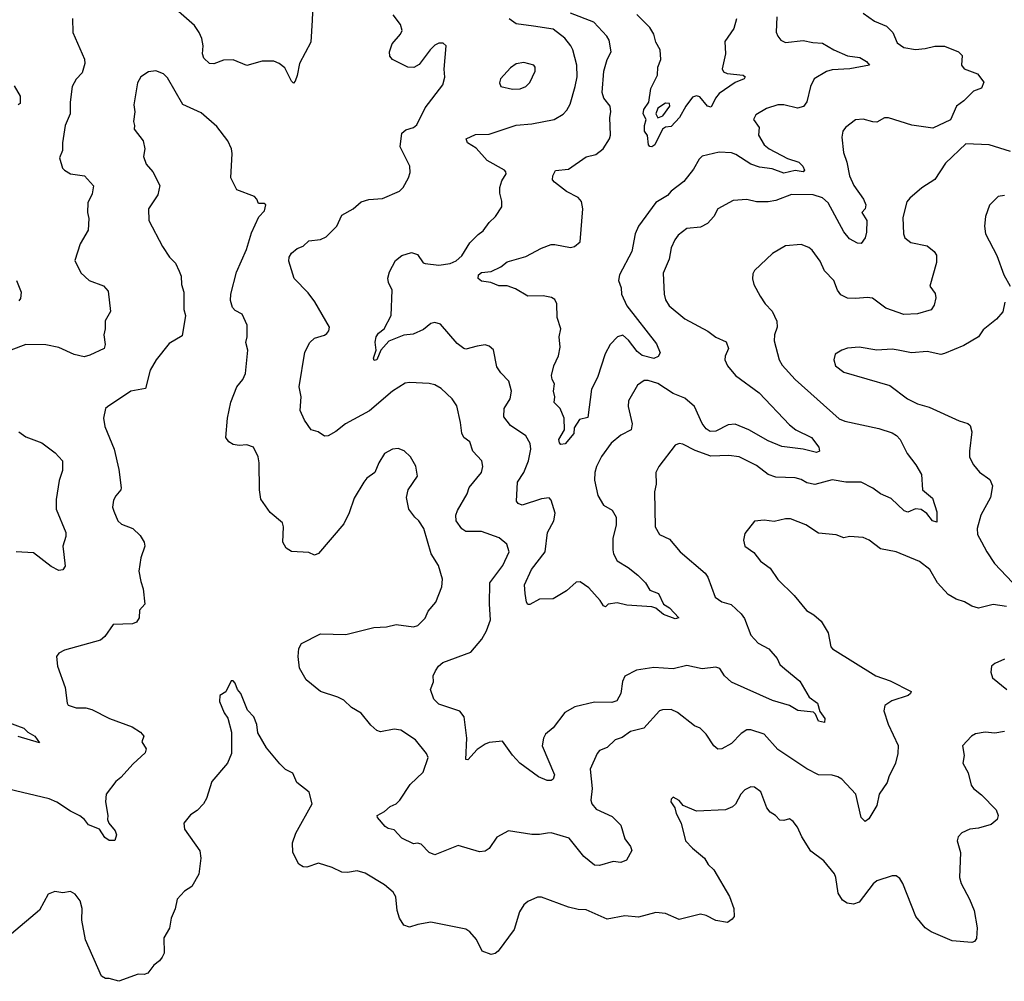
# Model space of a CAD drawing. Extents: x 2133489 to 2292442, y 756223 to 916462.
# Tile 449 of 463: x 2263253 to 2268333, y 888030 to 892990. Entities that reach past the tile are written whole.
import ezdxf

# ---------------------------------------------------------------- set-up
doc = ezdxf.new("R2010")
doc.units = 0

msp = doc.modelspace()

# ---------------------------------------------------------------- linework, layer by layer
at = {"layer": '0CON20XD'}
for points in [[(2264770.8, 893185), (2264761.7, 892988.3), (2264755.6, 892875), (2264696.7, 892765), (2264685, 892702.5), (2264675, 892672.5), (2264665, 892663.3), (2264655, 892672.5), (2264621.7, 892741.7), (2264592.5, 892765), (2264565, 892776.7), (2264503.9, 892776.1), (2264425, 892753.8), (2264355, 892784), (2264305, 892780.8), (2264255, 892762), (2264232.5, 892765), (2264202.7, 892792.7), (2264195.6, 892815), (2264200, 892855), (2264192.6, 892892.6), (2264179.5, 892925), (2264155, 892960.8), (2264005, 893092.5)], [(2263525.7, 892995.7), (2263527.1, 892925)], [(2268365, 892311.1), (2268255, 892344.5), (2268135, 892349.2), (2268029.8, 892250.2), (2267975, 892166), (2267907.6, 892122.4), (2267845, 892070), (2267829.7, 892050.3), (2267809.7, 891970.3), (2267813.6, 891885), (2267820, 891865), (2267851.7, 891841.7), (2267935, 891824.2), (2267972, 891795), (2267984.2, 891775), (2267982.7, 891737.3), (2267949.2, 891615), (2267977.2, 891577.2), (2267980.6, 891555), (2267972.1, 891517.9), (2267955.5, 891494.5), (2267885, 891473.5), (2267815, 891468.9), (2267721.9, 891501.9), (2267653.1, 891553.1), (2267625, 891557.1), (2267567.9, 891552.1), (2267525, 891553.8), (2267490.3, 891570.3), (2267472, 891595), (2267454.2, 891645), (2267405.7, 891695), (2267382.9, 891745), (2267341.3, 891801.3), (2267325, 891815.8), (2267285, 891830), (2267205, 891824.2), (2267136.7, 891785), (2267045, 891696.7), (2267035, 891680), (2267034.1, 891654.1), (2267041.2, 891625), (2267073.8, 891565), (2267100, 891525), (2267136.3, 891486.3), (2267160, 891435), (2267162, 891405), (2267148, 891365), (2267146.1, 891333.9), (2267171.1, 891235), (2267187.6, 891207.6), (2267254.3, 891135), (2267481.7, 890931.7), (2267510.2, 890920.2), (2267685, 890882.1), (2267755, 890859.5), (2267777.1, 890845), (2267795.7, 890825), (2267832.4, 890752.4), (2267877.5, 890695), (2267906.2, 890645), (2267910.8, 890565), (2267961.9, 890521.9), (2267985, 890452.5), (2267985, 890398.8), (2267963.3, 890405), (2267933.5, 890443.5), (2267905, 890463.5), (2267875, 890466.4), (2267835, 890450), (2267817.3, 890457.3), (2267750, 890520), (2267694.3, 890544.3), (2267655, 890573.1), (2267595, 890604.4), (2267515, 890605.5), (2267445, 890617.3), (2267355, 890592.7), (2267315, 890601.8), (2267285, 890619.2), (2267255, 890627.5), (2267155, 890631.1), (2267114.7, 890644.7), (2267055, 890690), (2266965.3, 890735.3), (2266912, 890742), (2266818.5, 890738.5), (2266737.7, 890767.7), (2266675, 890801.2), (2266655, 890803.8), (2266635, 890796.2), (2266550, 890685), (2266536, 890655), (2266536.9, 890595), (2266528.1, 890555), (2266531.2, 890375), (2266553.8, 890335), (2266605, 890310), (2266660, 890245), (2266790, 890135), (2266803.1, 890115), (2266842.1, 890012.1), (2266875, 889987.1), (2266924.4, 889974.4), (2266976.3, 889926.3), (2266992.1, 889902.1), (2267024.7, 889814.7), (2267064, 889774), (2267117.5, 889745), (2267160.8, 889695), (2267175.6, 889665), (2267201.5, 889641.5), (2267277.7, 889577.7), (2267325.7, 889495), (2267369.5, 889465), (2267382, 889422), (2267406.9, 889385), (2267405, 889364.5), (2267375, 889371.9), (2267358.5, 889408.5), (2267348, 889418), (2267267.4, 889427.4), (2267225, 889453.3), (2267137.9, 889477.9), (2266925, 889572.5), (2266890, 889605), (2266865, 889644), (2266845, 889650.8), (2266775, 889641.1), (2266695, 889658.5), (2266625, 889642.5), (2266525, 889649.1), (2266435, 889635.5), (2266375.6, 889604.4), (2266363.2, 889576.8), (2266354.5, 889515), (2266333.8, 889476.2), (2266307.9, 889467.9), (2266219.1, 889469.1), (2266116.7, 889445), (2266065, 889416.2), (2266005, 889338), (2265965.7, 889305), (2265955.6, 889285), (2265949.5, 889245), (2266012.9, 889095), (2266005, 889071.9), (2265994.6, 889065.4), (2265975, 889065.4), (2265930, 889085), (2265833.3, 889155), (2265795, 889196.7), (2265745, 889268), (2265675, 889262), (2265655, 889254), (2265614.3, 889225), (2265565, 889172.5), (2265555, 889173.3), (2265560, 889285), (2265545.8, 889395), (2265524.3, 889424.3), (2265415, 889460), (2265390, 889485), (2265372.5, 889535), (2265388.8, 889575), (2265386, 889605), (2265399.3, 889630.7), (2265413.8, 889656.2), (2265436, 889674), (2265581.4, 889728.6), (2265636.7, 889795), (2265661.7, 889838.3), (2265682.2, 889895), (2265676.4, 889975), (2265678.9, 890085), (2265745.8, 890174.2), (2265778.9, 890245), (2265767.1, 890285), (2265727.8, 890317.8), (2265635, 890349.5), (2265555, 890350.6), (2265533.7, 890363.7), (2265504.5, 890404.5), (2265503.3, 890435), (2265512, 890458), (2265561.1, 890545), (2265572.7, 890577.3), (2265635.4, 890654.6), (2265643.3, 890685), (2265637.5, 890715), (2265591.4, 890765), (2265575, 890813.3), (2265544.5, 890834.5), (2265535, 890857.5), (2265526.8, 890913.2), (2265508.3, 890998.3), (2265485, 891034), (2265427.4, 891087.4), (2265395, 891106), (2265365, 891114), (2265265, 891119.2), (2265242.5, 891115), (2265176, 891075), (2265057.4, 890972.6), (2264934.6, 890905.4), (2264885, 890866), (2264845, 890843.8), (2264825, 890842.5), (2264793.9, 890863.9), (2264757.5, 890875), (2264723.3, 890925), (2264700, 890975), (2264705.9, 891044.1), (2264694.3, 891095.7), (2264724.2, 891275), (2264750, 891325), (2264775, 891347.1), (2264825, 891362.5), (2264837.9, 891372.1), (2264848.8, 891385), (2264852, 891405), (2264775.2, 891535.2), (2264740.8, 891580.8), (2264670, 891655), (2264642.5, 891745), (2264644.3, 891765), (2264655, 891786.2), (2264685, 891810), (2264715, 891822), (2264745, 891848.8), (2264805, 891856), (2264835, 891870), (2264889.2, 891925), (2264915, 891982), (2264973.8, 892015), (2265015, 892050), (2265055, 892062.9), (2265125, 892068.6), (2265213.3, 892105), (2265232, 892125), (2265258.8, 892175), (2265267.3, 892202.7), (2265265.6, 892235), (2265215.5, 892335), (2265224.3, 892405), (2265245, 892422.5), (2265285, 892434.2), (2265302.4, 892447.6), (2265345.8, 892535), (2265436.7, 892655), (2265445.9, 892694.1), (2265443.8, 892735), (2265453.8, 892855), (2265438.8, 892868.8), (2265415, 892869.2), (2265395, 892859.2), (2265371.4, 892835), (2265315, 892758.8), (2265286.1, 892743.9), (2265255, 892746.2), (2265176.7, 892785), (2265162.4, 892802.4), (2265161.1, 892825), (2265174.4, 892865), (2265218.1, 892915), (2265226.5, 892935), (2265217.5, 892965), (2265180.8, 893015)], [(2267605, 893024), (2267663.6, 892983.6), (2267725, 892957.1), (2267758.6, 892925), (2267781.2, 892871.2), (2267815, 892847.1), (2267875, 892837.1), (2267925, 892841.2), (2267975, 892854.6), (2268024.4, 892854.4), (2268097.5, 892825), (2268116.2, 892805), (2268112.5, 892755), (2268126.1, 892736.1), (2268195, 892711.2), (2268227.7, 892667.7), (2268215, 892637.5), (2268175, 892622.5), (2268125, 892572.5), (2268086, 892545), (2268055, 892474.2), (2267965, 892431.4), (2267855.7, 892445.7), (2267735, 892484.5), (2267715, 892484.4), (2267675, 892462), (2267655, 892463.8), (2267605, 892478), (2267565, 892473.8), (2267514, 892435), (2267500.8, 892415), (2267494.4, 892385), (2267503.1, 892305), (2267521.4, 892255), (2267534.5, 892185), (2267556.5, 892135), (2267606.4, 892065), (2267619.4, 892035), (2267616.2, 892015), (2267597.5, 891995), (2267624, 891955), (2267622.5, 891895), (2267614.5, 891865), (2267595, 891835.8), (2267575, 891836.9), (2267535, 891860), (2267506.1, 891896.1), (2267424.5, 892045), (2267395, 892071.8), (2267347.4, 892087.4), (2267235, 892087.9), (2267155, 892057.3), (2267115, 892051.5), (2267055, 892050), (2267005, 892062.5), (2266935, 892058), (2266855.8, 892014.2), (2266834, 891975), (2266801.5, 891938.5), (2266765, 891920), (2266695, 891912.5), (2266650.3, 891879.7), (2266634, 891855), (2266614.1, 891814.1), (2266604.4, 891755), (2266573, 891683), (2266578.6, 891575), (2266585.8, 891545), (2266604, 891515), (2266685, 891448), (2266803.7, 891383.7), (2266845, 891351.9), (2266898.7, 891328.7), (2266910.6, 891295), (2266892.9, 891255), (2266891.5, 891235), (2266905, 891205.7), (2266946.5, 891155), (2267068.6, 891065), (2267225, 890900), (2267258, 890875), (2267338, 890835), (2267376, 890785), (2267380, 890765), (2267365, 890758.1), (2267295.7, 890774.3), (2267185, 890788.1), (2267115, 890817.8), (2267014.4, 890875), (2266945, 890903.1), (2266909.3, 890900.7), (2266845, 890868.6), (2266815, 890865.7), (2266795, 890879.2), (2266775, 890907.5), (2266735.6, 890995), (2266685, 891038.9), (2266625, 891062.2), (2266545, 891112.9), (2266495, 891129.6), (2266475, 891129.6), (2266441.1, 891105), (2266394.6, 891025), (2266392.9, 890995), (2266413.3, 890905), (2266407.5, 890875), (2266355, 890847.8), (2266305, 890805.6), (2266255, 890737.5), (2266228.6, 890685), (2266220.2, 890655), (2266218.5, 890615), (2266236.5, 890536.5), (2266265, 890486.9), (2266309.6, 890459.6), (2266331.4, 890425), (2266330, 890385), (2266313.9, 890315), (2266312.7, 890255), (2266316.4, 890235), (2266335, 890199.2), (2266392.5, 890165), (2266442.5, 890125), (2266481.2, 890085), (2266505, 890048), (2266549.7, 890029.7), (2266575, 889975.6), (2266605, 889956.7), (2266654, 889905), (2266635, 889900), (2266575, 889922.7), (2266535.8, 889955), (2266515, 889961.5), (2266385, 889970), (2266335, 889982.9), (2266290, 889975), (2266275, 889962.5), (2266265, 889967.5), (2266248.8, 889995), (2266189.7, 890059.7), (2266145, 890090), (2266125, 890088.8), (2266075, 890044.3), (2266005, 890003.1), (2265935, 890001.9), (2265885, 889972.9), (2265874.4, 889974.4), (2265868, 889985), (2265860.7, 890030.7), (2265858.1, 890075), (2265893.1, 890155), (2265964.6, 890245.4), (2265975.5, 890345), (2266009.6, 890405), (2266015.4, 890445), (2265995, 890511.2), (2265984.4, 890524.4), (2265945, 890519.2), (2265845.9, 890485.9), (2265825, 890494), (2265817, 890507), (2265821.2, 890605), (2265854.6, 890655), (2265879.1, 890715), (2265889.5, 890775), (2265886.7, 890805), (2265864.5, 890844.5), (2265785, 890897.1), (2265751.4, 890941.4), (2265752.2, 890985), (2265782.9, 891035), (2265791.2, 891075), (2265776.1, 891126.1), (2265735, 891168.8), (2265715, 891200), (2265697, 891287), (2265675, 891306.7), (2265655, 891313.8), (2265614.2, 891305.8), (2265555, 891290.8), (2265545, 891294.2), (2265510.9, 891320.9), (2265425, 891419.2), (2265395, 891428.9), (2265375, 891422.5), (2265337.4, 891392.6), (2265282.5, 891367.5), (2265235, 891362.2), (2265157.9, 891332.1), (2265116.7, 891285), (2265095, 891235.8), (2265082.1, 891232.1), (2265078.9, 891245), (2265091.9, 891285), (2265087.2, 891327.2), (2265092.6, 891355), (2265105, 891374.2), (2265133.3, 891395), (2265168.9, 891465), (2265174.5, 891595), (2265155.5, 891635), (2265152.8, 891657.2), (2265161.1, 891688.9), (2265192.6, 891747.4), (2265225, 891774), (2265275, 891790), (2265305, 891778.8), (2265335, 891736.2), (2265345, 891732), (2265415, 891724.4), (2265475, 891731.9), (2265505, 891746.9), (2265535, 891771.9), (2265575, 891840), (2265617.9, 891882.1)], [(2265617.9, 891882.1), (2265645, 891900.8), (2265675, 891944.2), (2265707.5, 891975), (2265740, 892025), (2265741.2, 892055), (2265730, 892095), (2265730, 892125), (2265741.1, 892158.9), (2265762.5, 892195), (2265762, 892205), (2265753.8, 892215), (2265665, 892263.5), (2265607.7, 892327.7), (2265562.9, 892355), (2265556, 892375), (2265605, 892398.9), (2265675, 892400), (2265815, 892446), (2265895, 892452.8), (2266011.2, 892475), (2266057.6, 892502.4), (2266076.7, 892523.3), (2266093.3, 892555), (2266119.5, 892645), (2266128.8, 892695), (2266128.5, 892755), (2266107.8, 892835), (2266096.7, 892855), (2266065.6, 892895), (2266005, 892942.2), (2265903.3, 892956.7), (2265815, 892968.9), (2265779.2, 892995)], [(2267158.9, 893005), (2267155.9, 892925.9), (2267164, 892905), (2267180, 892885), (2267205, 892872), (2267295, 892882.5), (2267345, 892872.5), (2267395, 892870), (2267453.8, 892835), (2267525, 892804.7), (2267588.1, 892795), (2267621.4, 892775), (2267637.5, 892755), (2267536.6, 892736.6), (2267445, 892731.3), (2267415, 892723.8), (2267351.4, 892685), (2267333.3, 892645), (2267315, 892566.7), (2267297.6, 892542.4), (2267265.7, 892534.3), (2267195, 892550.9), (2267165, 892550.5), (2267106.9, 892533.1), (2267050.9, 892499.1), (2267039.5, 892475), (2267068.9, 892435), (2267064.6, 892395), (2267095, 892345.6), (2267119.4, 892325), (2267215, 892274), (2267273.5, 892255), (2267293.2, 892235), (2267301.5, 892215), (2267295, 892205.7), (2267255, 892213.3), (2267195, 892199.3), (2267135, 892221.6), (2267069.8, 892230.2), (2267025.2, 892245.2), (2266948.9, 892295), (2266925, 892304.1), (2266862.3, 892307.7), (2266775, 892286.4), (2266758.8, 892271.2), (2266730, 892220), (2266680, 892155), (2266614.1, 892105.9), (2266595, 892083.3), (2266535, 892047.5), (2266446.4, 891925), (2266429.2, 891885), (2266412, 891795), (2266347.3, 891675), (2266343.1, 891645), (2266356.7, 891606.7), (2266357.5, 891575), (2266385.3, 891515.2), (2266538.3, 891318.3), (2266557.5, 891272.5), (2266547.7, 891252.3), (2266525, 891243.3), (2266465, 891258.8), (2266439.3, 891279.3), (2266395, 891336.5), (2266365, 891362.2), (2266337.5, 891355), (2266300, 891315), (2266274.1, 891265.9), (2266234.4, 891145), (2266204, 891085), (2266185, 890937.5), (2266141.9, 890928.1), (2266113.3, 890885), (2266112.5, 890855), (2266066.7, 890803.3), (2266045, 890799.4), (2266037.4, 890807.4), (2266034.5, 890825.5), (2266064, 890875), (2266062, 890935), (2266042.5, 890985), (2266011.2, 891015), (2266013.8, 891045), (2266007.1, 891075), (2266012.3, 891112.3), (2266000, 891135), (2265997.7, 891155), (2266009.5, 891205), (2266033.1, 891256.9), (2266041.7, 891301.7), (2266037.1, 891355), (2266045.5, 891395.5), (2266026.9, 891455), (2266024.2, 891525), (2266015, 891547.5), (2265997.5, 891557.5), (2265954.3, 891565.7), (2265875, 891564.2), (2265811.9, 891601.9), (2265767.4, 891617.4), (2265725, 891616.9), (2265684, 891634), (2265635, 891642.1), (2265618.9, 891655), (2265619.6, 891675), (2265635, 891686.9), (2265685, 891691.1), (2265735, 891716), (2265768.3, 891741.7), (2265865, 891768.2), (2265945, 891812.5), (2265995, 891830), (2266015, 891831.2), (2266095, 891814.7), (2266115, 891820.8), (2266144.5, 891845), (2266159.1, 892015), (2266152, 892052), (2266135, 892072.9), (2266075, 892103.5), (2266011.9, 892151.9), (2266002.9, 892165), (2266003.3, 892185), (2266017.8, 892212.2), (2266085, 892220), (2266175, 892282.1), (2266225, 892295.4), (2266263.4, 892325), (2266295.8, 892375), (2266301.8, 892395), (2266298.2, 892485), (2266302.5, 892515), (2266300, 892545), (2266267.5, 892585), (2266258.6, 892615), (2266266.4, 892725), (2266284.5, 892785), (2266305.5, 892825), (2266294.4, 892885), (2266283.1, 892905), (2266215, 892978.2), (2266095, 893024.6)], [(2266952.1, 892995), (2266937.1, 892945), (2266891.9, 892878.1), (2266894.8, 892815), (2266877.6, 892737.6), (2266885, 892721.5), (2266902.8, 892712.8), (2266986.7, 892705), (2266996.2, 892695), (2266991.2, 892685), (2266945, 892667.1), (2266861.2, 892608.8), (2266842.5, 892585), (2266820.5, 892539.5), (2266801.2, 892545), (2266762.9, 892592.9), (2266745, 892598.2), (2266725, 892590.5), (2266689.6, 892545), (2266656.7, 892485), (2266615, 892440), (2266585, 892435.5), (2266569.2, 892425), (2266530, 892345), (2266515, 892334.4), (2266505, 892335.6), (2266497.5, 892345), (2266492.7, 892392.7), (2266476.2, 892416.2), (2266476, 892445), (2266486, 892475), (2266469.4, 892505), (2266473.4, 892526.6), (2266498.8, 892565), (2266508.8, 892635), (2266544.4, 892705), (2266545.8, 892745), (2266561.4, 892785), (2266558, 892835), (2266536, 892875), (2266525.8, 892915), (2266505, 892950), (2266438, 893018)], [(2263527.1, 892925), (2263587.4, 892787.4), (2263590, 892765), (2263575, 892716.2), (2263545, 892684), (2263523.1, 892645), (2263513.5, 892565), (2263513.3, 892505), (2263488.6, 892445), (2263473.3, 892355), (2263474.2, 892315), (2263458.3, 892278.3), (2263474, 892225), (2263485, 892213.8), (2263515.9, 892195.9), (2263587.5, 892185), (2263633.8, 892133.8), (2263627.4, 892092.6), (2263604.4, 892045), (2263602.5, 891995), (2263609.2, 891965), (2263605.7, 891905), (2263565.7, 891835), (2263537.7, 891747.7), (2263568.8, 891685), (2263611.2, 891645), (2263685, 891618.1), (2263709.4, 891589.4), (2263721.9, 891485), (2263693.6, 891436.4), (2263694.4, 891395), (2263686.9, 891365), (2263693.3, 891315), (2263688.6, 891295), (2263615, 891259.4), (2263585, 891251.9), (2263535, 891262.7), (2263455, 891299.4), (2263387.3, 891312.7), (2263285, 891314.2), (2263207.5, 891285)], [(2265795, 892631.4), (2265835, 892634.4), (2265863.8, 892645), (2265885, 892666.7), (2265911.9, 892725), (2265912.5, 892745), (2265905, 892755.7), (2265855, 892769.4), (2265815, 892762.5), (2265785, 892742.5), (2265734.3, 892685.7), (2265728.8, 892665), (2265736.4, 892646.4), (2265795, 892631.4)], [(2268345, 889963.1), (2268275, 889973.1), (2268200, 889955), (2268165, 889964.3), (2268128.1, 889988.1), (2268085, 890000.9), (2268043.1, 890025), (2267989.4, 890085), (2267949.2, 890155), (2267895.3, 890195.3), (2267775, 890245.5), (2267695, 890260), (2267636.7, 890305), (2267605, 890319.2), (2267535, 890324), (2267505, 890318), (2267465, 890332.9), (2267375, 890342.5), (2267310, 890385), (2267230, 890415), (2267205, 890416), (2267145, 890401.4), (2267095, 890408.8), (2267045, 890403.3), (2266995, 890340), (2266987.5, 890305), (2266993.8, 890275), (2267041.7, 890241.7), (2267075, 890197.5), (2267125, 890160.8), (2267165, 890102.5), (2267249.5, 890019.5), (2267312.4, 889942.4), (2267350.3, 889920.3), (2267387.7, 889887.7), (2267425, 889827.5), (2267438.8, 889755), (2267446.7, 889745), (2267671.2, 889605), (2267745, 889580.6), (2267852.5, 889525), (2267850, 889515), (2267836.7, 889505), (2267752.4, 889477.6), (2267717.1, 889452.9), (2267712.5, 889425), (2267734.1, 889355.9), (2267785.6, 889245.6), (2267784.2, 889205), (2267772, 889155), (2267737.5, 889085), (2267729.5, 889055), (2267688.4, 888995), (2267675, 888937.5), (2267635, 888868.8), (2267615, 888854), (2267594.3, 888874.3), (2267566.4, 888995), (2267495, 889072.9), (2267475, 889085.4), (2267445, 889093.1), (2267375, 889095.6), (2267315, 889125.6), (2267165.2, 889225.2), (2267095, 889304.4), (2267025, 889327.1), (2267005, 889327.5), (2266975, 889307.5), (2266925, 889257.5), (2266875, 889230), (2266855, 889228), (2266835, 889243.8), (2266794.3, 889305), (2266763.3, 889335), (2266735, 889348), (2266646.3, 889416.3), (2266615, 889431.4), (2266569.7, 889430.3), (2266553.8, 889425), (2266474, 889335), (2266405, 889318.6), (2266362.4, 889287.6), (2266325, 889275.6), (2266284.4, 889235.6), (2266245, 889220), (2266232.5, 889205), (2266196, 889125), (2266206.9, 889025), (2266200.6, 888965), (2266204.3, 888945), (2266228, 888918), (2266309.8, 888879.8), (2266354.2, 888835), (2266375.7, 888765), (2266405, 888726), (2266411.4, 888705), (2266384.3, 888655.7), (2266355, 888642), (2266315, 888648), (2266245, 888628), (2266219.5, 888629.5), (2266163, 888673), (2266087.7, 888767.7), (2265995, 888795.6), (2265975.6, 888794.4), (2265935, 888787.1), (2265895, 888788.1), (2265775, 888806.7), (2265715, 888772.9), (2265675, 888714.3), (2265655, 888700.6), (2265625, 888698.1), (2265515, 888730), (2265395, 888682.7), (2265365, 888694.2), (2265325, 888737.1), (2265305, 888742), (2265285, 888738.8), (2265225, 888768.8), (2265185, 888811.2), (2265155, 888818), (2265139.1, 888829.1), (2265100, 888875), (2265098, 888885), (2265135, 888905.6), (2265165, 888931.8), (2265195, 888945.4), (2265215, 888964.5), (2265267.1, 889045), (2265335, 889108), (2265360, 889185), (2265352, 889205), (2265295, 889276.2), (2265220, 889325), (2265185, 889330), (2265115, 889316.2), (2265095, 889323.8), (2265065, 889351.2), (2265015, 889414), (2264965, 889442), (2264925, 889480), (2264895, 889496), (2264805, 889525.7), (2264731.2, 889585), (2264696.2, 889645), (2264690, 889705), (2264694.1, 889745.9), (2264707.7, 889772.3), (2264805, 889822), (2264935, 889818.6), (2265080, 889855), (2265145, 889858.8), (2265195, 889870), (2265285, 889859.2), (2265306.7, 889865), (2265345, 889903.3), (2265361.3, 889938.7), (2265400, 889985), (2265430.5, 890065), (2265434.4, 890105), (2265414.6, 890174.6), (2265375.3, 890235.3), (2265338.9, 890365), (2265313.3, 890405), (2265291.9, 890425), (2265260.9, 890465), (2265249.1, 890525), (2265257.1, 890565), (2265306, 890635), (2265297, 890687), (2265270, 890735), (2265236.3, 890766.3), (2265205, 890778.6), (2265175.8, 890774.2), (2265135, 890753.3), (2265105.8, 890704.2), (2265086.2, 890655), (2265045, 890626), (2265028, 890605), (2264978.3, 890521.7), (2264953.6, 890446.4), (2264925, 890390), (2264795, 890237.5), (2264775, 890228.1), (2264745, 890241.5), (2264655, 890247.5), (2264628.8, 890265), (2264610, 890295), (2264614, 890375), (2264608.8, 890395), (2264545, 890448.8), (2264497.9, 890517.9), (2264490.6, 890565), (2264489.2, 890705), (2264484, 890735), (2264460, 890785), (2264425, 890797.5), (2264385, 890794.2), (2264355, 890799.2), (2264332.5, 890812.5), (2264316.9, 890835), (2264325.4, 890935), (2264343.1, 891016.9), (2264373.6, 891096.4), (2264404, 891135), (2264418.8, 891165), (2264430.8, 891285), (2264420, 891325), (2264426.7, 891355), (2264427.5, 891415), (2264401.7, 891471.7), (2264365, 891490), (2264350.8, 891505), (2264341.2, 891541.2), (2264341.8, 891575), (2264372.2, 891687.8), (2264422.9, 891805), (2264449.6, 891890.4), (2264487.3, 891972.7), (2264516, 892005), (2264522.5, 892035), (2264515, 892042.5), (2264485, 892042.5), (2264477.5, 892065), (2264465, 892077.5), (2264372.7, 892112.7), (2264342.9, 892175), (2264349.7, 892299.7), (2264345.6, 892325), (2264326.2, 892366.2), (2264270.2, 892440.2), (2264189.7, 892509.7), (2264095, 892552.5), (2264015, 892690), (2263995, 892711.2), (2263955, 892726.7), (2263918.3, 892721.7), (2263877.5, 892695), (2263861.2, 892665), (2263841.7, 892551.7), (2263848, 892515), (2263840, 892465), (2263846.2, 892445), (2263844.2, 892425), (2263890, 892365), (2263898.6, 892325), (2263892.5, 892285), (2263906, 892245), (2263940, 892205), (2263975.6, 892135), (2263965, 892086.7), (2263918, 892015), (2263920, 891955), (2263990, 891820), (2264026.2, 891765), (2264056.2, 891735), (2264076.7, 891693.3), (2264086.6, 891666.6), (2264088.6, 891625), (2264099.2, 891585), (2264100.8, 891495), (2264108, 891465), (2264091.2, 891358.8), (2264025, 891320), (2263958, 891235), (2263926.8, 891183.2), (2263901.9, 891088.1), (2263825.7, 891074.3), (2263705.9, 890994.1), (2263696.1, 890983.9), (2263686.2, 890935), (2263691.7, 890891.7), (2263741.4, 890775), (2263765, 890670), (2263777.5, 890575), (2263775.5, 890564.5), (2263748.8, 890535), (2263737.5, 890512.5), (2263732.5, 890475), (2263738, 890455), (2263760, 890405), (2263778.8, 890388.8), (2263836.7, 890365), (2263875, 890330), (2263896.2, 890295), (2263898, 890275), (2263878, 890215), (2263867.1, 890145), (2263878, 890092), (2263890, 890055), (2263898, 889975), (2263872, 889945), (2263869.2, 889905), (2263855, 889882), (2263835, 889874.3), (2263735, 889870), (2263691.7, 889808.3), (2263670.9, 889789.1), (2263485, 889738.8), (2263455, 889722.5), (2263443.3, 889705), (2263448, 889655), (2263487.5, 889545), (2263497.5, 889465), (2263504, 889455), (2263545, 889440.5), (2263595, 889440.4), (2263625, 889431.8), (2263716.4, 889386.4), (2263832.7, 889342.7), (2263876.7, 889315), (2263893.3, 889295), (2263883.8, 889265), (2263905, 889230), (2263900.7, 889209.3), (2263837.9, 889152.1), (2263775, 889081.2), (2263748.6, 889061.4), (2263698.9, 888995), (2263695.6, 888955), (2263707.8, 888885), (2263705.8, 888865), (2263713.8, 888845), (2263746.4, 888806.4), (2263752.7, 888785), (2263743.8, 888756.2), (2263715, 888755.7), (2263692.1, 888772.1), (2263664.1, 888814.1), (2263607.5, 888837.5), (2263587.5, 888865), (2263563.2, 888883.2), (2263515, 888907.5), (2263445, 888954.4), (2263405, 888972.1), (2263195, 889021.1)], [(2263225, 892650), (2263255.6, 892595.6), (2263255, 892557.5), (2263245, 892552)], [(2266545, 892484.6), (2266571.1, 892495), (2266607.8, 892545), (2266605, 892558.6), (2266585, 892559.4), (2266545, 892534.2), (2266535.4, 892505), (2266545, 892484.6)], [(2268335, 892084.2), (2268301.3, 892078.7), (2268257, 892033), (2268236, 891975), (2268230.8, 891925), (2268236.2, 891885), (2268294.2, 891774.2), (2268330, 891675), (2268364, 891615)], [(2263237.5, 891645), (2263261.1, 891585), (2263258, 891552), (2263249.2, 891540.8)], [(2268336.8, 891533.2), (2268325, 891483.8), (2268293.6, 891446.4), (2268225, 891391.2), (2268200, 891355), (2268125, 891310), (2268025, 891268.6), (2268005, 891262.9), (2267935, 891279.2), (2267855, 891271.4), (2267785, 891285.7), (2267755, 891291.4), (2267675, 891286), (2267585, 891300.8), (2267525, 891295.8), (2267495, 891285.8), (2267461.2, 891265), (2267454.1, 891235.9), (2267462.9, 891205), (2267505, 891171.9), (2267742.7, 891102.7), (2267833.8, 891035), (2267885, 891008.6), (2267945, 890990.8), (2268100.3, 890920.3), (2268145, 890907.5), (2268156.8, 890896.8), (2268165.7, 890865), (2268152.9, 890765), (2268154.5, 890734.5), (2268174.4, 890694.4), (2268205.6, 890655.6), (2268257.7, 890617.7), (2268272.9, 890585), (2268261.4, 890525), (2268211.4, 890435), (2268192.9, 890365), (2268195.7, 890335), (2268216.4, 890296.4), (2268242.5, 890245), (2268283.3, 890185), (2268375, 890088)], [(2263249.2, 890865), (2263285, 890837.8), (2263367.4, 890807.4), (2263435.4, 890755.4), (2263474.3, 890714.3), (2263474.5, 890665), (2263456, 890614), (2263441.1, 890515), (2263440.8, 890465), (2263491.4, 890345), (2263491.4, 890325), (2263476.2, 890275), (2263481.2, 890231.2), (2263488.3, 890171.7), (2263475, 890152), (2263455, 890148.8), (2263415, 890169.4), (2263325, 890239.5), (2263235, 890246.2)], [(2268335, 889691.2), (2268285, 889670), (2268267.5, 889655), (2268264, 889625), (2268272, 889595), (2268345.8, 889535.8)], [(2268335, 889319.2), (2268285, 889310), (2268235, 889315.8), (2268184.2, 889305.8), (2268163.3, 889295), (2268117.5, 889245), (2268126.7, 889195), (2268120, 889155), (2268146, 889105), (2268161.7, 889041.7), (2268173.7, 889023.7), (2268215, 888992), (2268292, 888915), (2268302, 888885), (2268296.2, 888865), (2268265, 888839.2), (2268200.3, 888819.7), (2268155, 888814.2), (2268114.5, 888795.5), (2268094.5, 888775.5), (2268090, 888755), (2268107.1, 888695), (2268102.5, 888565), (2268110.8, 888535), (2268154.2, 888454.2), (2268178, 888395), (2268194, 888305), (2268189.5, 888250.5), (2268180, 888235), (2268165, 888230), (2268065, 888238), (2267955.7, 888285.7), (2267925, 888305.8), (2267876.9, 888365), (2267809.2, 888535), (2267795, 888560), (2267775, 888573.3), (2267755, 888573.8), (2267675, 888548), (2267657, 888533), (2267585, 888438), (2267555, 888428), (2267523, 888433), (2267498.8, 888448.8), (2267475.7, 888485), (2267464.5, 888565), (2267456.5, 888585), (2267401.7, 888651.7), (2267335, 888701.2), (2267288, 888775), (2267265.7, 888825.7), (2267243.3, 888855), (2267225, 888867.5), (2267195, 888860), (2267175, 888862), (2267153.3, 888885), (2267125, 888902), (2267107.5, 888925), (2267077, 889007), (2267045, 889031.2), (2267025, 889034), (2266995, 889018), (2266974.6, 888995.4), (2266946.3, 888943.7), (2266930.2, 888929.8), (2266895, 888914.4), (2266745, 888908), (2266676.4, 888936.4), (2266655, 888962.5), (2266625, 888980), (2266615, 888970), (2266613.3, 888955), (2266632.5, 888925), (2266640, 888895), (2266666.2, 888845), (2266689.2, 888755), (2266725, 888716), (2266785.7, 888665.7), (2266805, 888633.3), (2266834.3, 888604.3), (2266915, 888466.7), (2266938, 888405), (2266938.8, 888365), (2266929.7, 888350.3), (2266905.9, 888334.1), (2266845, 888342.9), (2266795, 888369.4), (2266765.6, 888375.6), (2266655, 888349.5), (2266585, 888379.4), (2266535, 888385.7), (2266445, 888360.6), (2266375, 888368.2), (2266285, 888350), (2266175, 888398.8), (2266135, 888400), (2266085, 888412.7), (2265945, 888464), (2265925, 888464), (2265875, 888442), (2265854, 888425), (2265831.7, 888388.3), (2265805, 888296.7), (2265722.5, 888185), (2265706.9, 888173.1), (2265685, 888167.5), (2265639.4, 888185), (2265610, 888245), (2265575, 888285.6), (2265555, 888298.1), (2265375, 888335.4), (2265306.8, 888323.2), (2265265, 888310), (2265235, 888318.8), (2265211.9, 888355), (2265200.5, 888395), (2265193.1, 888465), (2265180.3, 888490.3), (2265135, 888526.9), (2265035, 888587.5), (2264995, 888599.4), (2264945, 888591.1), (2264915, 888593.5), (2264865, 888617.5), (2264795, 888640), (2264735, 888618), (2264715, 888620), (2264694, 888635), (2264662.9, 888695), (2264660.8, 888745), (2264677.5, 888795), (2264762.5, 888945), (2264746.7, 889005), (2264682.5, 889055), (2264663, 889103), (2264625, 889123.3), (2264595, 889151.2), (2264526, 889235), (2264482.3, 889312.3), (2264476.1, 889353.9), (2264461.2, 889395), (2264429.3, 889429.3), (2264394, 889514), (2264376.7, 889535), (2264365, 889567.5), (2264355, 889580), (2264345, 889580), (2264316.4, 889523.6), (2264286.4, 889503.6), (2264283.6, 889473.6), (2264308.8, 889415), (2264327.7, 889387.7), (2264345.7, 889315), (2264345.5, 889205), (2264324.5, 889155.5), (2264245, 889060), (2264216.9, 888973.1), (2264201.2, 888945), (2264169.1, 888910.9), (2264135, 888888.8), (2264100, 888845), (2264104, 888815), (2264183.1, 888703.1), (2264186.9, 888665), (2264177.3, 888582.7), (2264141.4, 888518.6), (2264103.3, 888495), (2264066.4, 888453.6), (2264055.8, 888404.2), (2264034.3, 888355.7), (2264025.8, 888304.2), (2263996.7, 888255), (2263998.8, 888175), (2263988.8, 888155), (2263974.2, 888135.8), (2263945, 888114), (2263915, 888072.5), (2263895, 888065.6), (2263865, 888067.5), (2263765, 888030), (2263715, 888044), (2263695, 888043.8), (2263675, 888056.2), (2263593.2, 888243.2), (2263574.3, 888345), (2263575.7, 888405.7), (2263565.9, 888445.9), (2263539.3, 888479.3), (2263515, 888492.5), (2263475, 888486.7), (2263435, 888493.3), (2263400.7, 888479.3), (2263355, 888396.7), (2263210, 888275)], [(2263195.7, 889365), (2263275, 889335.3), (2263295, 889314.5), (2263331.5, 889295), (2263355, 889260), (2263245, 889292.5)]]:
    msp.add_lwpolyline(points, dxfattribs=at)

doc.saveas('drawing.dxf')
